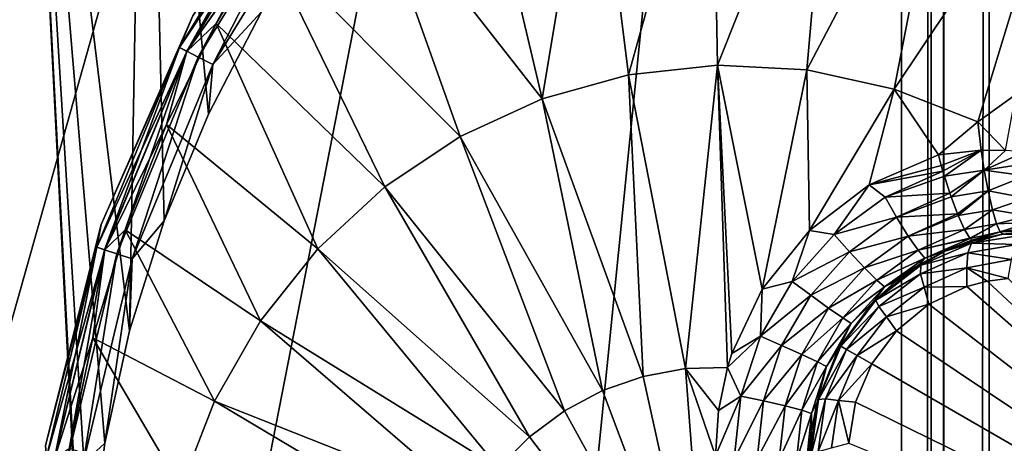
# Model space of a CAD drawing. Header units: metres. Extents: x -206 to 75, y -104 to 104.
# Tile 281 of 656: x -171.78 to -168.39, y 49.76 to 51.22. Entities that reach past the tile are written whole.
import ezdxf

# ---------------------------------------------------------------- set-up
doc = ezdxf.new("R2010")
doc.units = ezdxf.units.M
doc.layers.add('solid_01_1-CONSUMER_THERM_B_125288', color=7, linetype='CONTINUOUS')

msp = doc.modelspace()

# ---------------------------------------------------------------- linework, layer by layer
at = {"layer": 'solid_01_1-CONSUMER_THERM_B_125288'}
for points in [[(-168.648926, 67.29171), (-200.493088, -75.033852), (-200.514557, 74.966148)], [(-106.887138, 47.939438, 1.5), (-97.174187, 56.091938, 1.5), (-200.514557, 74.966148, 1.5)], [(-107.910683, 47.194191, 1.5), (-106.887138, 47.939438, 1.5), (-200.514557, 74.966148, 1.5)], [(-108.467331, 46.871483, 1.5), (-107.910683, 47.194191, 1.5), (-200.514557, 74.966148, 1.5)], [(-109.048912, 46.586853, 1.5), (-108.467331, 46.871483, 1.5), (-200.514557, 74.966148, 1.5)], [(-109.651024, 46.343178, 1.5), (-109.048912, 46.586853, 1.5), (-200.514557, 74.966148, 1.5)], [(-110.268845, 46.142639, 1.5), (-109.651024, 46.343178, 1.5), (-200.514557, 74.966148, 1.5)], [(-110.897278, 45.986664, 1.5), (-110.268845, 46.142639, 1.5), (-200.514557, 74.966148, 1.5)], [(-111.53109, 45.875885, 1.5), (-110.897278, 45.986664, 1.5), (-200.514557, 74.966148, 1.5)], [(-112.794189, 45.78849, 1.5), (-111.53109, 45.875885, 1.5), (-200.514557, 74.966148, 1.5)], [(-168.100571, 58.189758, 1.5), (-112.794189, 45.78849, 1.5), (-200.514557, 74.966148, 1.5)], [(-168.648926, 67.29171), (-168.75058, 66.747505), (-200.493088, -75.033852)], [(-168.75058, 66.747505), (-168.750504, 66.193886), (-200.493088, -75.033852)], [(-168.750504, 66.193886), (-168.731537, -66.252495), (-200.493088, -75.033852)], [(-168.750504, 66.193886), (-168.648697, 65.649712), (-168.731537, -66.252495)], [(-168.648697, 65.649712), (-168.629883, -65.70829), (-168.731537, -66.252495)], [(-168.648697, 65.649712), (-168.448624, 65.133507), (-168.629883, -65.70829)], [(-168.448624, 65.133507), (-168.429977, -65.192032), (-168.629883, -65.70829)], [(-168.448624, 65.133507), (-168.15712, 64.662857), (-168.429977, -65.192032)], [(-168.15712, 64.662857), (-168.138596, -64.721298), (-168.429977, -65.192032)], [(-76.404617, 63.580017, 75.400002), (-185.604614, 63.572178, 75.400002), (-92.716316, 42.429672, 75.400002)], [(-185.604614, 63.572178, 75.400002), (-93.500069, 42.491352, 75.400002), (-92.716316, 42.429672, 75.400002)], [(-185.604614, 63.572178, 75.400002), (-168.500076, 42.491318, 75.400002), (-93.500069, 42.491352, 75.400002)], [(-185.604614, 63.572178, 75.400002), (-169.283829, 42.429634, 75.400002), (-168.500076, 42.491318, 75.400002)], [(-185.604614, 63.572178, 75.400002), (-172.04274, 41.023891, 75.400002), (-171.444931, 41.534473, 75.400002)], [(-185.604614, 63.572178, 75.400002), (-171.444931, 41.534473, 75.400002), (-170.774612, 41.945248, 75.400002)], [(-185.604614, 63.572178, 75.400002), (-170.774612, 41.945248, 75.400002), (-170.048279, 42.246105, 75.400002)], [(-185.604614, 63.572178, 75.400002), (-170.048279, 42.246105, 75.400002), (-169.283829, 42.429634, 75.400002)], [(-185.604477, 61.572178, 72.400002), (-168.604477, 61.573399, 72.400002), (-175.833084, 45.863281, 72.400002)], [(-168.604477, 61.573399, 72.400002), (-174.79277, 46.666443, 72.400002), (-175.833084, 45.863281, 72.400002)], [(-168.604477, 61.573399, 72.400002), (-173.664642, 47.33952, 72.400002), (-174.79277, 46.666443, 72.400002)], [(-168.604477, 61.573399, 72.400002), (-172.463898, 47.873474, 72.400002), (-173.664642, 47.33952, 72.400002)], [(-168.604477, 61.573399, 72.400002), (-171.208054, 48.260414, 72.400002), (-172.463898, 47.873474, 72.400002)], [(-168.604477, 61.573399, 72.400002), (-169.915466, 48.494781, 72.400002), (-171.208054, 48.260414, 72.400002)], [(-168.604477, 61.573399, 72.400002), (-168.603546, 48.573399, 72.400002), (-169.915466, 48.494781, 72.400002)], [(-168.604477, 61.573399, 69.400002), (-167.103424, 47.073505, 63.5), (-168.603424, 47.073399, 63.5)], [(-168.604477, 61.573399, 69.400002), (-168.603424, 47.073399, 63.5), (-168.604477, 61.573399, 72.400002)], [(-168.603546, 48.573399, 69.900002), (-168.604477, 61.573399, 72.400002), (-168.603424, 47.073399, 63.5)], [(-167.104019, 55.223503, 66.816208), (-167.103424, 47.073505, 63.5), (-168.604477, 61.573399, 69.400002)], [(-168.603546, 48.573399, 69.900002), (-168.603546, 48.573399, 72.400002), (-168.604477, 61.573399, 72.400002)], [(-171.783997, 53.263264, 13.5), (-172.212128, 53.333801, 13.5), (-172.024658, 42.336861, 13.5)], [(-171.543472, 48.57378, 13.5), (-171.783997, 53.263264, 13.5), (-172.024658, 42.336861, 13.5)], [(-171.406097, 50.147453, 13.5), (-171.351883, 53.223846, 13.5), (-171.783997, 53.263264, 13.5)], [(-171.491913, 49.75993, 13.5), (-171.406097, 50.147453, 13.5), (-171.783997, 53.263264, 13.5)], [(-171.543625, 49.366325, 13.5), (-171.491913, 49.75993, 13.5), (-171.783997, 53.263264, 13.5)], [(-171.560837, 48.970291, 13.5), (-171.543625, 49.366325, 13.5), (-171.783997, 53.263264, 13.5)], [(-171.543472, 48.57378, 13.5), (-171.560837, 48.970291, 13.5), (-171.783997, 53.263264, 13.5)], [(-171.406097, 50.147453, 13.5), (-171.286819, 50.526073, 13.5), (-171.351883, 53.223846, 13.5)], [(-171.13501, 50.892845, 13.5), (-170.951797, 51.244995, 13.5), (-171.351883, 53.223846, 13.5)], [(-171.286819, 50.526073, 13.5), (-171.13501, 50.892845, 13.5), (-171.351883, 53.223846, 13.5)], [(-169.399963, 52.060017, 17.7449), (-169.810196, 52.004143, 17.615782), (-169.688461, 51.028149, 18.015265)], [(-169.399963, 52.060017, 17.7449), (-169.688461, 51.028149, 18.015265), (-169.382309, 51.061607, 18.111628)], [(-168.986328, 52.055222, 17.875093), (-169.399963, 52.060017, 17.7449), (-169.382309, 51.061607, 18.111628)], [(-168.986328, 52.055222, 17.875093), (-169.382309, 51.061607, 18.111628), (-169.07489, 51.045303, 18.208385)], [(-168.577377, 51.989861, 18.003803), (-168.986328, 52.055222, 17.875093), (-169.07489, 51.045303, 18.208385)], [(-169.810196, 52.004143, 17.615782), (-170.208939, 51.888702, 17.490274), (-169.986069, 50.945717, 17.921593)], [(-169.810196, 52.004143, 17.615782), (-169.986069, 50.945717, 17.921593), (-169.688461, 51.028149, 18.015265)], [(-168.577377, 51.989861, 18.003803), (-169.07489, 51.045303, 18.208385), (-168.773529, 50.979618, 18.303238)], [(-168.181168, 51.865208, 18.128504), (-168.577377, 51.989861, 18.003803), (-168.773529, 50.979618, 18.303238)], [(-170.208939, 51.888702, 17.490274), (-170.588364, 51.715958, 17.370842), (-169.986069, 50.945717, 17.921593)], [(-168.181168, 51.865208, 18.128504), (-168.773529, 50.979618, 18.303238), (-168.485779, 50.866535, 18.393747)], [(-168.355331, 50.961178, 18.393747), (-168.181168, 51.865208, 18.128504), (-168.485779, 50.866535, 18.393747)], [(-170.846146, 51.756618, 13.638197), (-171.234711, 51.122349, 13.638197), (-171.18866, 51.231091, 13.7)], [(-171.209351, 51.10944, 13.582392), (-171.234711, 51.122349, 13.638197), (-170.846146, 51.756618, 13.638197)], [(-171.18866, 51.231091, 17.098219), (-171.234619, 51.122307, 17.160311), (-170.846069, 51.756565, 17.160311)], [(-170.822815, 51.739674, 17.216368), (-170.846069, 51.756565, 17.160311), (-171.234619, 51.122307, 17.160311)], [(-170.822815, 51.739674, 17.216368), (-171.234619, 51.122307, 17.160311), (-171.209, 51.109261, 17.216368)], [(-170.823135, 51.739902, 13.582392), (-171.209351, 51.10944, 13.582392), (-170.846146, 51.756618, 13.638197)], [(-171.169876, 51.089329, 13.538123), (-171.209351, 51.10944, 13.582392), (-170.823135, 51.739902, 13.582392)], [(-170.822815, 51.739674, 17.216368), (-171.209, 51.109261, 17.216368), (-170.907822, 51.538284, 17.260666)], [(-170.787277, 51.713863, 13.538123), (-171.169876, 51.089329, 13.538123), (-170.823135, 51.739902, 13.582392)], [(-170.787277, 51.713863, 13.538123), (-171.120117, 51.063988, 13.50973), (-171.169876, 51.089329, 13.538123)], [(-170.787277, 51.713863, 13.538123), (-170.742111, 51.681053, 13.50973), (-171.120117, 51.063988, 13.50973)], [(-170.588364, 51.715958, 17.370842), (-170.939514, 51.489517, 17.260666), (-170.268036, 50.816277, 17.83284)], [(-170.588364, 51.715958, 17.370842), (-170.268036, 50.816277, 17.83284), (-169.986069, 50.945717, 17.921593)], [(-171.120117, 51.063988, 13.50973), (-170.742111, 51.681053, 13.50973), (-170.951797, 51.244995, 13.5)], [(-171.209, 51.109261, 17.216368), (-170.939514, 51.489517, 17.260666), (-170.907822, 51.538284, 17.260666)], [(-171.209, 51.109261, 17.216368), (-171.107834, 51.205318, 17.260666), (-170.939514, 51.489517, 17.260666)], [(-170.527649, 50.64291, 17.75112), (-170.939514, 51.489517, 17.260666), (-171.107834, 51.205318, 17.260666)], [(-170.268036, 50.816277, 17.83284), (-170.939514, 51.489517, 17.260666), (-170.527649, 50.64291, 17.75112)], [(-171.18866, 51.231091, 17.098219), (-171.503693, 50.512619, 17.098219), (-171.234619, 51.122307, 17.160311)], [(-171.503693, 50.512619, 13.7), (-171.503693, 50.512619, 17.098219), (-171.18866, 51.231091, 17.098219)], [(-171.18866, 51.231091, 13.7), (-171.503693, 50.512619, 13.7), (-171.18866, 51.231091, 17.098219)], [(-171.234711, 51.122349, 13.638197), (-171.503693, 50.512619, 13.7), (-171.18866, 51.231091, 13.7)], [(-171.120117, 51.063988, 13.50973), (-170.951797, 51.244995, 13.5), (-171.13501, 50.892845, 13.5)], [(-171.209, 51.109261, 17.216368), (-171.279449, 50.856853, 17.260666), (-171.107834, 51.205318, 17.260666)], [(-170.758743, 50.429741, 17.678375), (-171.107834, 51.205318, 17.260666), (-171.279449, 50.856853, 17.260666)], [(-170.527649, 50.64291, 17.75112), (-171.107834, 51.205318, 17.260666), (-170.758743, 50.429741, 17.678375)], [(-171.234711, 51.122349, 13.638197), (-171.519257, 50.435104, 13.638197), (-171.503693, 50.512619, 13.7)], [(-171.492203, 50.426315, 13.582392), (-171.519257, 50.435104, 13.638197), (-171.234711, 51.122349, 13.638197)], [(-171.503693, 50.512619, 17.098219), (-171.519165, 50.435074, 17.160311), (-171.234619, 51.122307, 17.160311)], [(-171.209, 51.109261, 17.216368), (-171.234619, 51.122307, 17.160311), (-171.519165, 50.435074, 17.160311)], [(-171.209351, 51.10944, 13.582392), (-171.492203, 50.426315, 13.582392), (-171.234711, 51.122349, 13.638197)], [(-171.209, 51.109261, 17.216368), (-171.519165, 50.435074, 17.160311), (-171.491821, 50.426197, 17.216368)], [(-171.450058, 50.412632, 13.538123), (-171.492203, 50.426315, 13.582392), (-171.209351, 51.10944, 13.582392)], [(-171.209, 51.109261, 17.216368), (-171.491821, 50.426197, 17.216368), (-171.279449, 50.856853, 17.260666)], [(-171.169876, 51.089329, 13.538123), (-171.450058, 50.412632, 13.538123), (-171.209351, 51.10944, 13.582392)], [(-171.169876, 51.089329, 13.538123), (-171.396957, 50.395386, 13.50973), (-171.450058, 50.412632, 13.538123)], [(-171.169876, 51.089329, 13.538123), (-171.120117, 51.063988, 13.50973), (-171.396957, 50.395386, 13.50973)], [(-171.396957, 50.395386, 13.50973), (-171.120117, 51.063988, 13.50973), (-171.286819, 50.526073, 13.5)], [(-171.120117, 51.063988, 13.50973), (-171.13501, 50.892845, 13.5), (-171.286819, 50.526073, 13.5)], [(-169.382309, 51.061607, 18.111628), (-169.688461, 51.028149, 18.015265), (-169.492691, 50.017204, 18.295778)], [(-169.382309, 51.061607, 18.111628), (-169.492691, 50.017204, 18.295778), (-169.347656, 50.021412, 18.341442)], [(-169.382309, 51.061607, 18.111628), (-169.332779, 50.068954, 18.339277), (-169.228165, 50.290577, 18.335257)], [(-169.07489, 51.045303, 18.208385), (-169.382309, 51.061607, 18.111628), (-169.228165, 50.290577, 18.335257)], [(-169.382309, 51.061607, 18.111628), (-169.347656, 50.021412, 18.341442), (-169.332779, 50.068954, 18.339277)], [(-169.688461, 51.028149, 18.015265), (-169.986069, 50.945717, 17.921593), (-169.637848, 49.990421, 18.25009)], [(-169.688461, 51.028149, 18.015265), (-169.637848, 49.990421, 18.25009), (-169.492691, 50.017204, 18.295778)], [(-169.07489, 51.045303, 18.208385), (-169.228165, 50.290577, 18.335257), (-169.065826, 50.492573, 18.343151)], [(-168.773529, 50.979618, 18.303238), (-169.07489, 51.045303, 18.208385), (-169.065826, 50.492573, 18.343151)], [(-168.773529, 50.979618, 18.303238), (-169.065826, 50.492573, 18.343151), (-168.860199, 50.649376, 18.36298)], [(-168.773529, 50.979618, 18.303238), (-168.860199, 50.649376, 18.36298), (-168.621292, 50.752827, 18.393747)], [(-168.485779, 50.866535, 18.393747), (-168.773529, 50.979618, 18.303238), (-168.621292, 50.752827, 18.393747)], [(-168.390518, 50.76836, 18.426289), (-168.355331, 50.961178, 18.393747), (-168.485779, 50.866535, 18.393747)], [(-169.986069, 50.945717, 17.921593), (-170.268036, 50.816277, 17.83284), (-169.777695, 49.941631, 18.20607)], [(-169.986069, 50.945717, 17.921593), (-169.777695, 49.941631, 18.20607), (-169.637848, 49.990421, 18.25009)], [(-171.491821, 50.426197, 17.216368), (-171.421509, 50.495323, 17.260666), (-171.279449, 50.856853, 17.260666)], [(-170.955811, 50.181847, 17.616339), (-171.279449, 50.856853, 17.260666), (-171.421509, 50.495323, 17.260666)], [(-170.758743, 50.429741, 17.678375), (-171.279449, 50.856853, 17.260666), (-170.955811, 50.181847, 17.616339)], [(-168.474228, 50.768665, 18.416172), (-168.485779, 50.866535, 18.393747), (-168.621292, 50.752827, 18.393747)], [(-168.390518, 50.76836, 18.426289), (-168.485779, 50.866535, 18.393747), (-168.474228, 50.768665, 18.416172)], [(-170.268036, 50.816277, 17.83284), (-170.527649, 50.64291, 17.75112), (-169.909225, 49.871891, 18.164671)], [(-170.268036, 50.816277, 17.83284), (-169.909225, 49.871891, 18.164671), (-169.777695, 49.941631, 18.20607)], [(-168.611618, 50.716408, 18.401201), (-168.621292, 50.752827, 18.393747), (-168.860199, 50.649376, 18.36298)], [(-168.474228, 50.768665, 18.416172), (-168.621292, 50.752827, 18.393747), (-168.611618, 50.716408, 18.401201)], [(-168.474228, 50.768665, 18.416172), (-168.611618, 50.716408, 18.401201), (-168.606049, 50.696754, 18.402807)], [(-168.474228, 50.768665, 18.416172), (-168.606049, 50.696754, 18.402807), (-168.600967, 50.679504, 18.402847)], [(-168.474228, 50.768665, 18.416172), (-168.600967, 50.679504, 18.402847), (-168.463821, 50.700642, 18.419601)], [(-168.390518, 50.76836, 18.426289), (-168.474228, 50.768665, 18.416172), (-168.463821, 50.700642, 18.419601)], [(-168.390518, 50.76836, 18.426289), (-168.463821, 50.700642, 18.419601), (-168.324478, 50.763451, 18.432564)], [(-168.463821, 50.700642, 18.419601), (-168.323349, 50.721748, 18.433228), (-168.324478, 50.763451, 18.432564)], [(-168.606049, 50.696754, 18.402807), (-168.611618, 50.716408, 18.401201), (-168.860199, 50.649376, 18.36298)], [(-168.463821, 50.700642, 18.419601), (-168.321762, 50.680515, 18.426958), (-168.323349, 50.721748, 18.433228)], [(-168.804871, 50.607185, 18.376822), (-168.606049, 50.696754, 18.402807), (-168.860199, 50.649376, 18.36298)], [(-168.600967, 50.679504, 18.402847), (-168.606049, 50.696754, 18.402807), (-168.804871, 50.607185, 18.376822)], [(-168.463821, 50.700642, 18.419601), (-168.600967, 50.679504, 18.402847), (-168.582367, 50.621086, 18.393158)], [(-168.463821, 50.700642, 18.419601), (-168.582367, 50.621086, 18.393158), (-168.57785, 50.607933, 18.388721)], [(-168.463821, 50.700642, 18.419601), (-168.57785, 50.607933, 18.388721), (-168.450516, 50.629189, 18.402063)], [(-168.463821, 50.700642, 18.419601), (-168.450516, 50.629189, 18.402063), (-168.321762, 50.680515, 18.426958)], [(-168.980347, 50.478584, 18.358753), (-168.860199, 50.649376, 18.36298), (-169.065826, 50.492573, 18.343151)], [(-168.980347, 50.478584, 18.358753), (-168.804871, 50.607185, 18.376822), (-168.860199, 50.649376, 18.36298)], [(-168.600967, 50.679504, 18.402847), (-168.804871, 50.607185, 18.376822), (-168.582367, 50.621086, 18.393158)], [(-168.450516, 50.629189, 18.402063), (-168.317383, 50.604134, 18.394554), (-168.321762, 50.680515, 18.426958)], [(-170.527649, 50.64291, 17.75112), (-170.758743, 50.429741, 17.678375), (-170.029587, 49.782703, 18.126785)], [(-170.527649, 50.64291, 17.75112), (-170.029587, 49.782703, 18.126785), (-169.909225, 49.871891, 18.164671)], [(-168.582367, 50.621086, 18.393158), (-168.804871, 50.607185, 18.376822), (-168.765732, 50.538124, 18.367184)], [(-168.582367, 50.621086, 18.393158), (-168.765732, 50.538124, 18.367184), (-168.57785, 50.607933, 18.388721)], [(-168.450516, 50.629189, 18.402063), (-168.57785, 50.607933, 18.388721), (-168.556107, 50.549675, 18.356611)], [(-168.450516, 50.629189, 18.402063), (-168.556107, 50.549675, 18.356611), (-168.554092, 50.544708, 18.352713)], [(-168.450516, 50.629189, 18.402063), (-168.554092, 50.544708, 18.352713), (-168.435684, 50.564182, 18.36202)], [(-168.450516, 50.629189, 18.402063), (-168.435684, 50.564182, 18.36202), (-168.317383, 50.604134, 18.394554)], [(-168.765732, 50.538124, 18.367184), (-168.804871, 50.607185, 18.376822), (-168.980347, 50.478584, 18.358753)], [(-168.765732, 50.538124, 18.367184), (-168.556107, 50.549675, 18.356611), (-168.57785, 50.607933, 18.388721)], [(-168.435684, 50.564182, 18.36202), (-168.311798, 50.542633, 18.338902), (-168.317383, 50.604134, 18.394554)], [(-168.765732, 50.538124, 18.367184), (-168.725754, 50.473324, 18.33046), (-168.556107, 50.549675, 18.356611)], [(-168.554092, 50.544708, 18.352713), (-168.556107, 50.549675, 18.356611), (-168.725754, 50.473324, 18.33046)], [(-168.435684, 50.564182, 18.36202), (-168.554092, 50.544708, 18.352713), (-168.531906, 50.495766, 18.298187)], [(-168.435684, 50.564182, 18.36202), (-168.531906, 50.495766, 18.298187), (-168.421402, 50.515224, 18.304129)], [(-168.435684, 50.564182, 18.36202), (-168.421402, 50.515224, 18.304129), (-168.311798, 50.542633, 18.338902)], [(-171.503693, 50.512619, 17.098219), (-171.696167, 49.752094, 17.098219), (-171.519165, 50.435074, 17.160311)], [(-171.696167, 49.752094, 13.7), (-171.696167, 49.752094, 17.098219), (-171.503693, 50.512619, 17.098219)], [(-171.503693, 50.512619, 13.7), (-171.696167, 49.752094, 13.7), (-171.503693, 50.512619, 17.098219)], [(-171.519257, 50.435104, 13.638197), (-171.696167, 49.752094, 13.7), (-171.503693, 50.512619, 13.7)], [(-171.396957, 50.395386, 13.50973), (-171.286819, 50.526073, 13.5), (-171.406097, 50.147453, 13.5)], [(-168.765732, 50.538124, 18.367184), (-168.980347, 50.478584, 18.358753), (-168.927521, 50.419334, 18.349083)], [(-168.765732, 50.538124, 18.367184), (-168.927521, 50.419334, 18.349083), (-168.725754, 50.473324, 18.33046)], [(-168.554092, 50.544708, 18.352713), (-168.725754, 50.473324, 18.33046), (-168.531906, 50.495766, 18.298187)], [(-168.421402, 50.515224, 18.304129), (-168.531906, 50.495766, 18.298187), (-168.513382, 50.465717, 18.230297)], [(-168.421402, 50.515224, 18.304129), (-168.513382, 50.465717, 18.230297), (-168.51239, 50.464542, 18.225763)], [(-168.421402, 50.515224, 18.304129), (-168.51239, 50.464542, 18.225763), (-168.409485, 50.487385, 18.237627)], [(-168.421402, 50.515224, 18.304129), (-168.308762, 50.519699, 18.304216), (-168.311798, 50.542633, 18.338902)], [(-168.421402, 50.515224, 18.304129), (-168.409485, 50.487385, 18.237627), (-168.308762, 50.519699, 18.304216)], [(-168.409485, 50.487385, 18.237627), (-168.305664, 50.502872, 18.266207), (-168.308762, 50.519699, 18.304216)], [(-171.491821, 50.426197, 17.216368), (-171.533005, 50.123234, 17.260666), (-171.421509, 50.495323, 17.260666)], [(-171.114151, 49.905121, 17.566486), (-171.421509, 50.495323, 17.260666), (-171.533005, 50.123234, 17.260666)], [(-170.955811, 50.181847, 17.616339), (-171.421509, 50.495323, 17.260666), (-171.114151, 49.905121, 17.566486)], [(-169.125381, 50.316769, 18.349483), (-169.065826, 50.492573, 18.343151), (-169.228165, 50.290577, 18.335257)], [(-169.125381, 50.316769, 18.349483), (-168.980347, 50.478584, 18.358753), (-169.065826, 50.492573, 18.343151)], [(-168.927521, 50.419334, 18.349083), (-168.980347, 50.478584, 18.358753), (-169.125381, 50.316769, 18.349483)], [(-168.725754, 50.473324, 18.33046), (-168.691727, 50.424263, 18.270634), (-168.531906, 50.495766, 18.298187)], [(-168.531906, 50.495766, 18.298187), (-168.691727, 50.424263, 18.270634), (-168.513382, 50.465717, 18.230297)], [(-168.409485, 50.487385, 18.237627), (-168.51239, 50.464542, 18.225763), (-168.506058, 50.458717, 18.193224)], [(-168.507767, 50.448502, 16.764372), (-168.402435, 50.479538, 16.79719), (-168.502518, 50.45668, 16.820389)], [(-168.507767, 50.448502, 16.764372), (-168.32605, 50.477798, 16.703562), (-168.402435, 50.479538, 16.79719)], [(-168.350677, 50.444061, 16.639471), (-168.32605, 50.477798, 16.703562), (-168.507767, 50.448502, 16.764372)], [(-168.409485, 50.487385, 18.237627), (-168.506058, 50.458717, 18.193224), (-168.500259, 50.457352, 18.155281)], [(-168.502518, 50.45668, 16.820389), (-168.402435, 50.479538, 16.79719), (-168.500259, 50.457352, 18.155281)], [(-168.409485, 50.487385, 18.237627), (-168.500259, 50.457352, 18.155281), (-168.398834, 50.48011, 18.172401)], [(-168.402435, 50.479538, 16.79719), (-168.398834, 50.48011, 18.172401), (-168.500259, 50.457352, 18.155281)], [(-168.409485, 50.487385, 18.237627), (-168.302582, 50.492603, 18.225878), (-168.305664, 50.502872, 18.266207)], [(-168.409485, 50.487385, 18.237627), (-168.398834, 50.48011, 18.172401), (-168.302582, 50.492603, 18.225878)], [(-168.402435, 50.479538, 16.79719), (-168.299622, 50.489201, 16.770613), (-168.398834, 50.48011, 18.172401)], [(-168.32605, 50.477798, 16.703562), (-168.299622, 50.489201, 16.770613), (-168.402435, 50.479538, 16.79719)], [(-168.398834, 50.48011, 18.172401), (-168.299622, 50.489201, 18.184393), (-168.302582, 50.492603, 18.225878)], [(-168.299622, 50.489201, 16.770613), (-168.299622, 50.489201, 18.184393), (-168.398834, 50.48011, 18.172401)], [(-168.927521, 50.419334, 18.349083), (-168.87558, 50.363739, 18.312243), (-168.725754, 50.473324, 18.33046)], [(-168.725754, 50.473324, 18.33046), (-168.87558, 50.363739, 18.312243), (-168.691727, 50.424263, 18.270634)], [(-168.691727, 50.424263, 18.270634), (-168.51239, 50.464542, 18.225763), (-168.513382, 50.465717, 18.230297)], [(-168.691727, 50.424263, 18.270634), (-168.668564, 50.397438, 18.198982), (-168.51239, 50.464542, 18.225763)], [(-168.682541, 50.372719, 16.810585), (-168.507767, 50.448502, 16.764372), (-168.598221, 50.421246, 16.84009)], [(-168.520264, 50.415287, 16.696575), (-168.507767, 50.448502, 16.764372), (-168.682541, 50.372719, 16.810585)], [(-168.506058, 50.458717, 18.193224), (-168.51239, 50.464542, 18.225763), (-168.668564, 50.397438, 18.198982)], [(-168.506058, 50.458717, 18.193224), (-168.668564, 50.397438, 18.198982), (-168.500259, 50.457352, 18.155281)], [(-168.668564, 50.397438, 18.198982), (-168.596222, 50.422131, 18.138186), (-168.500259, 50.457352, 18.155281)], [(-168.598221, 50.421246, 16.84009), (-168.502518, 50.45668, 16.820389), (-168.596222, 50.422131, 18.138186)], [(-168.507767, 50.448502, 16.764372), (-168.502518, 50.45668, 16.820389), (-168.598221, 50.421246, 16.84009)], [(-168.502518, 50.45668, 16.820389), (-168.500259, 50.457352, 18.155281), (-168.596222, 50.422131, 18.138186)], [(-168.520264, 50.415287, 16.696575), (-168.350677, 50.444061, 16.639471), (-168.507767, 50.448502, 16.764372)], [(-168.369507, 50.392483, 16.588627), (-168.350677, 50.444061, 16.639471), (-168.520264, 50.415287, 16.696575)], [(-171.519257, 50.435104, 13.638197), (-171.692795, 49.711803, 13.638197), (-171.696167, 49.752094, 13.7)], [(-171.696167, 49.752094, 17.098219), (-171.692703, 49.711792, 17.160311), (-171.519165, 50.435074, 17.160311)], [(-171.664703, 49.707359, 13.582392), (-171.692795, 49.711803, 13.638197), (-171.519257, 50.435104, 13.638197)], [(-171.491821, 50.426197, 17.216368), (-171.519165, 50.435074, 17.160311), (-171.692703, 49.711792, 17.160311)], [(-171.491821, 50.426197, 17.216368), (-171.692703, 49.711792, 17.160311), (-171.664307, 49.707298, 17.216368)], [(-171.492203, 50.426315, 13.582392), (-171.664703, 49.707359, 13.582392), (-171.519257, 50.435104, 13.638197)], [(-171.620926, 49.700432, 13.538123), (-171.664703, 49.707359, 13.582392), (-171.492203, 50.426315, 13.582392)], [(-171.491821, 50.426197, 17.216368), (-171.664307, 49.707298, 17.216368), (-171.533005, 50.123234, 17.260666)], [(-171.450058, 50.412632, 13.538123), (-171.620926, 49.700432, 13.538123), (-171.492203, 50.426315, 13.582392)], [(-171.450058, 50.412632, 13.538123), (-171.565781, 49.691708, 13.50973), (-171.620926, 49.700432, 13.538123)], [(-171.450058, 50.412632, 13.538123), (-171.396957, 50.395386, 13.50973), (-171.565781, 49.691708, 13.50973)], [(-170.758743, 50.429741, 17.678375), (-170.955811, 50.181847, 17.616339), (-170.136185, 49.675995, 18.093229)], [(-170.758743, 50.429741, 17.678375), (-170.136185, 49.675995, 18.093229), (-170.029587, 49.782703, 18.126785)], [(-168.927521, 50.419334, 18.349083), (-169.125381, 50.316769, 18.349483), (-169.061234, 50.270016, 18.339796)], [(-168.927521, 50.419334, 18.349083), (-169.061234, 50.270016, 18.339796), (-168.87558, 50.363739, 18.312243)], [(-168.87558, 50.363739, 18.312243), (-168.833527, 50.321636, 18.252224), (-168.691727, 50.424263, 18.270634)], [(-168.691727, 50.424263, 18.270634), (-168.833527, 50.321636, 18.252224), (-168.668564, 50.397438, 18.198982)], [(-168.688019, 50.374043, 16.856203), (-168.598221, 50.421246, 16.84009), (-168.686386, 50.375046, 18.12392)], [(-168.682541, 50.372719, 16.810585), (-168.598221, 50.421246, 16.84009), (-168.688019, 50.374043, 16.856203)], [(-168.668564, 50.397438, 18.198982), (-168.686386, 50.375046, 18.12392), (-168.596222, 50.422131, 18.138186)], [(-168.598221, 50.421246, 16.84009), (-168.596222, 50.422131, 18.138186), (-168.686386, 50.375046, 18.12392)], [(-168.682892, 50.343468, 16.739868), (-168.523819, 50.363667, 16.640186), (-168.520264, 50.415287, 16.696575)], [(-168.682892, 50.343468, 16.739868), (-168.520264, 50.415287, 16.696575), (-168.682541, 50.372719, 16.810585)], [(-168.520264, 50.415287, 16.696575), (-168.523819, 50.363667, 16.640186), (-168.369507, 50.392483, 16.588627)], [(-171.565781, 49.691708, 13.50973), (-171.396957, 50.395386, 13.50973), (-171.491913, 49.75993, 13.5)], [(-171.396957, 50.395386, 13.50973), (-171.406097, 50.147453, 13.5), (-171.491913, 49.75993, 13.5)], [(-168.833527, 50.321636, 18.252224), (-168.80719, 50.298607, 18.180342), (-168.668564, 50.397438, 18.198982)], [(-168.668564, 50.397438, 18.198982), (-168.80719, 50.298607, 18.180342), (-168.686386, 50.375046, 18.12392)], [(-168.381454, 50.327221, 16.554106), (-168.369507, 50.392483, 16.588627), (-168.523819, 50.363667, 16.640186)], [(-169.061234, 50.270016, 18.339796), (-168.999435, 50.225704, 18.302887), (-168.87558, 50.363739, 18.312243)], [(-168.87558, 50.363739, 18.312243), (-168.999435, 50.225704, 18.302887), (-168.833527, 50.321636, 18.252224)], [(-168.844757, 50.248249, 16.877523), (-168.688019, 50.374043, 16.856203), (-168.843964, 50.249081, 18.104654)], [(-168.836884, 50.252346, 16.839632), (-168.688019, 50.374043, 16.856203), (-168.844757, 50.248249, 16.877523)], [(-168.688019, 50.374043, 16.856203), (-168.769363, 50.317013, 18.112694), (-168.843964, 50.249081, 18.104654)], [(-168.836884, 50.252346, 16.839632), (-168.682541, 50.372719, 16.810585), (-168.688019, 50.374043, 16.856203)], [(-168.682892, 50.343468, 16.739868), (-168.682541, 50.372719, 16.810585), (-168.836884, 50.252346, 16.839632)], [(-168.826263, 50.23064, 16.767015), (-168.682892, 50.343468, 16.739868), (-168.836884, 50.252346, 16.839632)], [(-168.826263, 50.23064, 16.767015), (-168.670776, 50.297523, 16.679869), (-168.682892, 50.343468, 16.739868)], [(-168.80719, 50.298607, 18.180342), (-168.769363, 50.317013, 18.112694), (-168.686386, 50.375046, 18.12392)], [(-168.688019, 50.374043, 16.856203), (-168.686386, 50.375046, 18.12392), (-168.769363, 50.317013, 18.112694)], [(-168.682892, 50.343468, 16.739868), (-168.670776, 50.297523, 16.679869), (-168.523819, 50.363667, 16.640186)], [(-168.523819, 50.299942, 16.603502), (-168.523819, 50.363667, 16.640186), (-168.670776, 50.297523, 16.679869)], [(-168.453568, 50.3181, 16.580477), (-168.381454, 50.327221, 16.554106), (-168.523819, 50.363667, 16.640186)], [(-168.523819, 50.299942, 16.603502), (-168.453568, 50.3181, 16.580477), (-168.523819, 50.363667, 16.640186)], [(-169.233963, 50.128643, 18.349483), (-169.125381, 50.316769, 18.349483), (-169.228165, 50.290577, 18.335257)], [(-169.061234, 50.270016, 18.339796), (-169.125381, 50.316769, 18.349483), (-169.233963, 50.128643, 18.349483)], [(-168.999435, 50.225704, 18.302887), (-168.95076, 50.19165, 18.24276), (-168.833527, 50.321636, 18.252224)], [(-168.833527, 50.321636, 18.252224), (-168.95076, 50.19165, 18.24276), (-168.80719, 50.298607, 18.180342)], [(-168.80719, 50.298607, 18.180342), (-168.843964, 50.249081, 18.104654), (-168.769363, 50.317013, 18.112694)], [(-168.523819, 50.299942, 16.603502), (-167.010834, 48.970943, 15.440842), (-168.453568, 50.3181, 16.580477)], [(-168.453568, 50.3181, 16.580477), (-167.010834, 48.970943, 15.440842), (-168.381454, 50.327221, 16.554106)], [(-169.233963, 50.128643, 18.349483), (-169.228165, 50.290577, 18.335257), (-169.332779, 50.068954, 18.339277)], [(-168.95076, 50.19165, 18.24276), (-168.921875, 50.172409, 18.17075), (-168.80719, 50.298607, 18.180342)], [(-168.80719, 50.298607, 18.180342), (-168.921875, 50.172409, 18.17075), (-168.843964, 50.249081, 18.104654)], [(-168.826263, 50.23064, 16.767015), (-168.799927, 50.194901, 16.704668), (-168.670776, 50.297523, 16.679869)], [(-168.654373, 50.238434, 16.639137), (-168.670776, 50.297523, 16.679869), (-168.799927, 50.194901, 16.704668)], [(-168.654373, 50.238434, 16.639137), (-168.523819, 50.299942, 16.603502), (-168.670776, 50.297523, 16.679869)], [(-168.654373, 50.238434, 16.639137), (-167.010834, 48.970943, 15.440842), (-168.523819, 50.299942, 16.603502)], [(-169.061234, 50.270016, 18.339796), (-169.233963, 50.128643, 18.349483), (-169.161392, 50.096493, 18.339796)], [(-169.061234, 50.270016, 18.339796), (-169.161392, 50.096493, 18.339796), (-168.999435, 50.225704, 18.302887)], [(-168.96405, 50.087757, 16.884197), (-168.844757, 50.248249, 16.877523), (-168.963837, 50.088135, 18.098516)], [(-168.957458, 50.094448, 16.84956), (-168.844757, 50.248249, 16.877523), (-168.96405, 50.087757, 16.884197)], [(-168.921875, 50.172409, 18.17075), (-168.963837, 50.088135, 18.098516), (-168.843964, 50.249081, 18.104654)], [(-168.844757, 50.248249, 16.877523), (-168.843964, 50.249081, 18.104654), (-168.963837, 50.088135, 18.098516)], [(-168.957458, 50.094448, 16.84956), (-168.836884, 50.252346, 16.839632), (-168.844757, 50.248249, 16.877523)], [(-168.826263, 50.23064, 16.767015), (-168.836884, 50.252346, 16.839632), (-168.957458, 50.094448, 16.84956)], [(-169.161392, 50.096493, 18.339796), (-169.092102, 50.065144, 18.302887), (-168.999435, 50.225704, 18.302887)], [(-168.999435, 50.225704, 18.302887), (-169.092102, 50.065144, 18.302887), (-168.95076, 50.19165, 18.24276)], [(-168.938324, 50.083408, 16.776278), (-168.826263, 50.23064, 16.767015), (-168.957458, 50.094448, 16.84956)], [(-168.938324, 50.083408, 16.776278), (-168.799927, 50.194901, 16.704668), (-168.826263, 50.23064, 16.767015)], [(-168.765457, 50.147591, 16.660564), (-168.654373, 50.238434, 16.639137), (-168.799927, 50.194901, 16.704668)], [(-168.765457, 50.147591, 16.660564), (-167.010834, 48.970943, 15.440842), (-168.654373, 50.238434, 16.639137)], [(-170.955811, 50.181847, 17.616339), (-171.114151, 49.905121, 17.566486), (-170.226715, 49.554066, 18.064728)], [(-170.955811, 50.181847, 17.616339), (-170.226715, 49.554066, 18.064728), (-170.136185, 49.675995, 18.093229)], [(-169.092102, 50.065144, 18.302887), (-169.038269, 50.040035, 18.24276), (-168.95076, 50.19165, 18.24276)], [(-168.95076, 50.19165, 18.24276), (-169.038269, 50.040035, 18.24276), (-168.921875, 50.172409, 18.17075)], [(-168.938324, 50.083408, 16.776278), (-168.900894, 50.061798, 16.713108), (-168.799927, 50.194901, 16.704668)], [(-168.765457, 50.147591, 16.660564), (-168.799927, 50.194901, 16.704668), (-168.900894, 50.061798, 16.713108)], [(-169.038269, 50.040035, 18.24276), (-169.007156, 50.024643, 18.17075), (-168.921875, 50.172409, 18.17075)], [(-168.921875, 50.172409, 18.17075), (-169.007156, 50.024643, 18.17075), (-168.963837, 50.088135, 18.098516)], [(-168.851318, 50.033131, 16.667709), (-168.765457, 50.147591, 16.660564), (-168.900894, 50.061798, 16.713108)], [(-168.851318, 50.033131, 16.667709), (-167.010834, 48.970943, 15.440842), (-168.765457, 50.147591, 16.660564)], [(-171.664307, 49.707298, 17.216368), (-171.613174, 49.743153, 17.260666), (-171.533005, 50.123234, 17.260666)], [(-171.230011, 49.606159, 17.530006), (-171.533005, 50.123234, 17.260666), (-171.613174, 49.743153, 17.260666)], [(-171.114151, 49.905121, 17.566486), (-171.533005, 50.123234, 17.260666), (-171.230011, 49.606159, 17.530006)], [(-169.233963, 50.128643, 18.349483), (-169.332779, 50.068954, 18.339277), (-169.347656, 50.021412, 18.341442)], [(-169.301514, 49.922112, 18.358753), (-169.233963, 50.128643, 18.349483), (-169.347656, 50.021412, 18.341442)], [(-169.161392, 50.096493, 18.339796), (-169.233963, 50.128643, 18.349483), (-169.301514, 49.922112, 18.358753)], [(-169.161392, 50.096493, 18.339796), (-169.301514, 49.922112, 18.358753), (-169.223785, 49.90601, 18.349083)], [(-169.161392, 50.096493, 18.339796), (-169.223785, 49.90601, 18.349083), (-169.092102, 50.065144, 18.302887)], [(-169.039215, 49.901909, 16.876154), (-168.96405, 50.087757, 16.884197), (-169.039169, 49.902046, 18.105808)], [(-169.033859, 49.91106, 16.83964), (-168.96405, 50.087757, 16.884197), (-169.039215, 49.901909, 16.876154)], [(-169.007156, 50.024643, 18.17075), (-169.039169, 49.902046, 18.105808), (-168.963837, 50.088135, 18.098516)], [(-168.96405, 50.087757, 16.884197), (-168.963837, 50.088135, 18.098516), (-169.039169, 49.902046, 18.105808)], [(-169.033859, 49.91106, 16.83964), (-168.957458, 50.094448, 16.84956), (-168.96405, 50.087757, 16.884197)], [(-168.938324, 50.083408, 16.776278), (-168.957458, 50.094448, 16.84956), (-169.033859, 49.91106, 16.83964)], [(-169.00975, 49.912716, 16.767014), (-168.938324, 50.083408, 16.776278), (-169.033859, 49.91106, 16.83964)], [(-169.00975, 49.912716, 16.767014), (-168.900894, 50.061798, 16.713108), (-168.938324, 50.083408, 16.776278)], [(-169.223785, 49.90601, 18.349083), (-169.149673, 49.888851, 18.312241), (-169.092102, 50.065144, 18.302887)], [(-169.092102, 50.065144, 18.302887), (-169.149673, 49.888851, 18.312241), (-169.038269, 50.040035, 18.24276)], [(-169.149673, 49.888851, 18.312241), (-169.092178, 49.873493, 18.252224), (-169.038269, 50.040035, 18.24276)], [(-169.038269, 50.040035, 18.24276), (-169.092178, 49.873493, 18.252224), (-169.007156, 50.024643, 18.17075)], [(-169.00975, 49.912716, 16.767014), (-168.965622, 49.907791, 16.70466), (-168.900894, 50.061798, 16.713108)], [(-168.851318, 50.033131, 16.667709), (-168.900894, 50.061798, 16.713108), (-168.965622, 49.907791, 16.70466)], [(-169.412643, 48.9706, 18.393747), (-169.492691, 50.017204, 18.295778), (-169.637848, 49.990421, 18.25009)], [(-169.37915, 49.872856, 18.350796), (-169.347656, 50.021412, 18.341442), (-169.492691, 50.017204, 18.295778)], [(-169.389297, 49.716625, 18.364573), (-169.37915, 49.872856, 18.350796), (-169.492691, 50.017204, 18.295778)], [(-169.412643, 48.9706, 18.393747), (-169.389297, 49.716625, 18.364573), (-169.492691, 50.017204, 18.295778)], [(-169.301514, 49.922112, 18.358753), (-169.347656, 50.021412, 18.341442), (-169.37915, 49.872856, 18.350796)], [(-169.092178, 49.873493, 18.252224), (-169.059067, 49.862217, 18.180342), (-169.007156, 50.024643, 18.17075)], [(-169.007156, 50.024643, 18.17075), (-169.059067, 49.862217, 18.180342), (-169.039169, 49.902046, 18.105808)], [(-168.90744, 49.90152, 16.660555), (-168.851318, 50.033131, 16.667709), (-168.965622, 49.907791, 16.70466)], [(-168.90744, 49.90152, 16.660555), (-167.010834, 48.970943, 15.440842), (-168.851318, 50.033131, 16.667709)], [(-169.412643, 48.9706, 18.393747), (-169.637848, 49.990421, 18.25009), (-169.777695, 49.941631, 18.20607)], [(-169.412643, 48.9706, 18.393747), (-169.777695, 49.941631, 18.20607), (-169.909225, 49.871891, 18.164671)], [(-171.114151, 49.905121, 17.566486), (-171.230011, 49.606159, 17.530006), (-170.29924, 49.419548, 18.041895)], [(-171.114151, 49.905121, 17.566486), (-170.29924, 49.419548, 18.041895), (-170.226715, 49.554066, 18.064728)], [(-169.301514, 49.922112, 18.358753), (-169.37915, 49.872856, 18.350796), (-169.389297, 49.716625, 18.364573)], [(-169.325089, 49.705845, 18.376822), (-169.301514, 49.922112, 18.358753), (-169.389297, 49.716625, 18.364573)], [(-169.223785, 49.90601, 18.349083), (-169.301514, 49.922112, 18.358753), (-169.325089, 49.705845, 18.376822)], [(-169.223785, 49.90601, 18.349083), (-169.325089, 49.705845, 18.376822), (-169.245712, 49.706497, 18.367184)], [(-169.223785, 49.90601, 18.349083), (-169.245712, 49.706497, 18.367184), (-169.149673, 49.888851, 18.312241)], [(-169.039215, 49.901909, 16.876154), (-169.058502, 49.802982, 18.114405), (-169.065002, 49.7019, 18.126162)], [(-169.065002, 49.7019, 16.853399), (-169.039215, 49.901909, 16.876154), (-169.065002, 49.7019, 18.126162)], [(-169.060883, 49.717194, 16.8106), (-169.039215, 49.901909, 16.876154), (-169.065002, 49.7019, 16.853399)], [(-169.00975, 49.912716, 16.767014), (-169.033859, 49.91106, 16.83964), (-169.060883, 49.717194, 16.8106)], [(-169.035721, 49.732132, 16.739864), (-169.00975, 49.912716, 16.767014), (-169.060883, 49.717194, 16.8106)], [(-169.060883, 49.717194, 16.8106), (-169.033859, 49.91106, 16.83964), (-169.039215, 49.901909, 16.876154)], [(-169.059067, 49.862217, 18.180342), (-169.058502, 49.802982, 18.114405), (-169.039169, 49.902046, 18.105808)], [(-169.039215, 49.901909, 16.876154), (-169.039169, 49.902046, 18.105808), (-169.058502, 49.802982, 18.114405)], [(-169.035721, 49.732132, 16.739864), (-168.965622, 49.907791, 16.70466), (-169.00975, 49.912716, 16.767014)], [(-169.035721, 49.732132, 16.739864), (-168.989868, 49.744625, 16.679853), (-168.965622, 49.907791, 16.70466)], [(-168.930511, 49.759899, 16.639118), (-168.965622, 49.907791, 16.70466), (-168.989868, 49.744625, 16.679853)], [(-168.930511, 49.759899, 16.639118), (-168.90744, 49.90152, 16.660555), (-168.965622, 49.907791, 16.70466)], [(-168.930511, 49.759899, 16.639118), (-167.010834, 48.970943, 15.440842), (-168.90744, 49.90152, 16.660555)], [(-169.412643, 48.9706, 18.393747), (-169.909225, 49.871891, 18.164671), (-170.029587, 49.782703, 18.126785)], [(-169.245712, 49.706497, 18.367184), (-169.169617, 49.7043, 18.33046), (-169.149673, 49.888851, 18.312241)], [(-169.149673, 49.888851, 18.312241), (-169.169617, 49.7043, 18.33046), (-169.092178, 49.873493, 18.252224)], [(-169.169617, 49.7043, 18.33046), (-169.110107, 49.699383, 18.270632), (-169.092178, 49.873493, 18.252224)], [(-169.092178, 49.873493, 18.252224), (-169.110107, 49.699383, 18.270632), (-169.059067, 49.862217, 18.180342)], [(-169.110107, 49.699383, 18.270632), (-169.075287, 49.692738, 18.198982), (-169.059067, 49.862217, 18.180342)], [(-169.059067, 49.862217, 18.180342), (-169.075287, 49.692738, 18.198982), (-169.058502, 49.802982, 18.114405)], [(-169.075287, 49.692738, 18.198982), (-169.065002, 49.7019, 18.126162), (-169.058502, 49.802982, 18.114405)], [(-169.412643, 48.9706, 18.393747), (-170.029587, 49.782703, 18.126785), (-170.136185, 49.675995, 18.093229)], [(-171.565781, 49.691708, 13.50973), (-171.491913, 49.75993, 13.5), (-171.543625, 49.366325, 13.5)]]:
    msp.add_3dface(points, dxfattribs=at)

doc.saveas('drawing.dxf')
